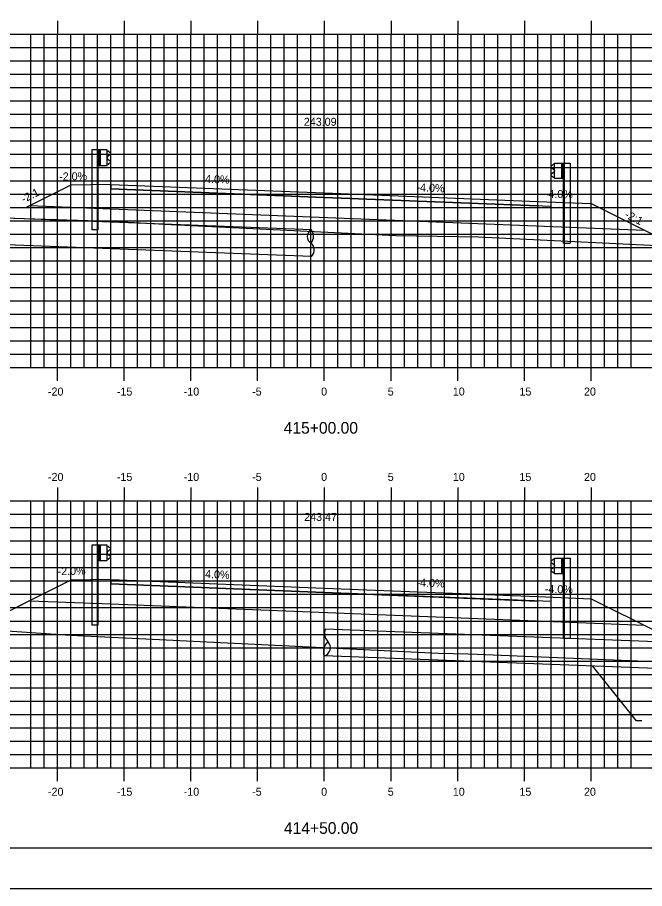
# Model space of a CAD drawing. Extents: x 1160718 to 1173142, y 616002 to 617630.
# Drawn here: x 1168387.1 to 1168434.1, y 616613.9 to 616679.2 of the extents above; entities that cross this region are included whole.
import ezdxf

# ---------------------------------------------------------------- set-up
doc = ezdxf.new("R2010")
doc.units = 0
for name, color, linetype in [('ANNOTATION', 7, 'Continuous'), ('BORDER', 7, 'Continuous'), ('D_Drainage_Text', 7, 'Continuous'), ('D_Guardrail_Beam_Lt', 7, 'Continuous'), ('D_Guardrail_Beam_Rt', 7, 'Continuous'), ('D_Roadway_Centerline', 7, 'Continuous'), ('D_Roadway_Centerline_Text', 7, 'Continuous'), ('D_Roadway_Edge_Shoulder', 7, 'Continuous'), ('D_Roadway_Edge_TW', 7, 'Continuous'), ('D_Roadway_FinishedGrade', 7, 'Continuous'), ('D_Roadway_Pavement', 7, 'Continuous'), ('D_Roadway_SlopeLines', 7, 'Continuous'), ('D_Roadway_SubGrade', 7, 'Continuous'), ('H_V ANNOTATION', 7, 'Continuous'), ('MAJOR', 7, 'Continuous'), ('MINOR', 7, 'Continuous'), ('PLOT BOUNDARY', 7, 'Continuous'), ('S_Roadway_Centerline', 7, 'Continuous'), ('SHADING', 7, 'Continuous')]:
    doc.layers.add(name, color=color, linetype=linetype)

msp = doc.modelspace()

# ---------------------------------------------------------------- linework, layer by layer
at = {"layer": 'ANNOTATION'}
for p, q in [((1168426.098, 616665.38), (1168430.095, 616665.22)), ((1168426.098, 616635.759), (1168430.095, 616635.599))]:
    msp.add_line(p, q, dxfattribs=at)
at = {"layer": 'BORDER'}
msp.add_line((1168335.098, 616616.928), (1168495.098, 616616.928), dxfattribs=at)
at = {"layer": 'D_Drainage_Text'}
for p, q in [((1168409.129, 616663.262), (1168365.134, 616664.927)), ((1168409.13, 616661.26), (1168365.058, 616662.928)), ((1168447.874, 616631.887), (1168410.161, 616633.315)), ((1168447.798, 616629.888), (1168410.085, 616631.316))]:
    msp.add_line(p, q, dxfattribs=at)
for centre, radius, start, end in [((1168409.382, 616662.753), 0.568, 116.50121, 242.36876), ((1168408.426, 616662.763), 0.861, 323.47952, 35.39045), ((1168408.685, 616661.75), 0.662, 312.12043, 49.03356), ((1168411.118, 616633.027), 1, 163.27101, 219.89218), ((1168411.117, 616631.609), 1.09, 134.61733, 195.56377), ((1168409.919, 616631.928), 0.629, 283.55191, 46.62918)]:
    msp.add_arc(centre, radius, start, end, dxfattribs=at)
at = {"layer": 'D_Guardrail_Beam_Lt'}
for p, q in [((1168392.672, 616669.243), (1168392.672, 616663.243)), ((1168393.143, 616669.243), (1168392.672, 616669.243)), ((1168393.831, 616669.243), (1168393.143, 616669.243)), ((1168393.143, 616669.243), (1168393.143, 616668.077)), ((1168393.206, 616669.243), (1168393.206, 616668.077)), ((1168393.31, 616669.243), (1168393.31, 616668.077)), ((1168393.831, 616668.077), (1168393.831, 616669.243)), ((1168393.831, 616669.16), (1168393.905, 616669.146)), ((1168393.921, 616669.139), (1168394.064, 616669.039)), ((1168393.835, 616668.695), (1168393.835, 616668.625)), ((1168394.064, 616668.896), (1168393.869, 616668.76)), ((1168393.869, 616668.561), (1168394.064, 616668.424)), ((1168393.143, 616668.077), (1168393.831, 616668.077)), ((1168393.164, 616663.243), (1168393.164, 616668.077)), ((1168393.905, 616668.175), (1168393.831, 616668.16)), ((1168394.064, 616668.281), (1168393.921, 616668.181)), ((1168393.164, 616663.243), (1168392.672, 616663.243)), ((1168392.671, 616639.622), (1168392.671, 616633.622)), ((1168393.142, 616639.622), (1168392.671, 616639.622)), ((1168393.83, 616639.622), (1168393.142, 616639.622)), ((1168393.142, 616639.622), (1168393.142, 616638.455)), ((1168393.205, 616639.622), (1168393.205, 616638.455)), ((1168393.309, 616639.622), (1168393.309, 616638.455)), ((1168393.83, 616638.455), (1168393.83, 616639.622)), ((1168393.83, 616639.539), (1168393.904, 616639.524)), ((1168393.834, 616639.074), (1168393.834, 616639.003)), ((1168394.063, 616639.274), (1168393.868, 616639.138)), ((1168393.92, 616639.517), (1168394.063, 616639.417)), ((1168393.142, 616638.455), (1168393.83, 616638.455)), ((1168393.163, 616633.622), (1168393.163, 616638.455)), ((1168393.904, 616638.553), (1168393.83, 616638.539)), ((1168393.868, 616638.939), (1168394.063, 616638.803)), ((1168394.063, 616638.66), (1168393.92, 616638.56)), ((1168393.163, 616633.622), (1168392.671, 616633.622))]:
    msp.add_line(p, q, dxfattribs=at)
for centre, major_axis, start_param, end_param in [((1168393.897, 616669.105), (0.0417, 0), 0.959931, 1.376053), ((1168393.914, 616668.695), (-0.0789, 0), 5.323254, 6.283185), ((1168393.914, 616668.625), (-0.0789, 0), 6.283185, 7.243116), ((1168394.014, 616668.967), (0.0877, 0), 5.323254, 7.243116), ((1168393.897, 616668.215), (0.0417, 0), 4.907132, 5.323254), ((1168394.014, 616668.353), (0.0877, 0), 5.323254, 7.243116), ((1168393.913, 616639.074), (-0.0789, 0), 5.323254, 6.283185), ((1168393.896, 616639.483), (0.0417, 0), 0.959931, 1.376053), ((1168394.013, 616639.346), (0.0877, 0), 5.323254, 7.243116), ((1168393.913, 616639.003), (-0.0789, 0), 6.283185, 7.243116), ((1168393.896, 616638.594), (0.0417, 0), 4.907132, 5.323254), ((1168394.013, 616638.731), (0.0877, 0), 5.323254, 7.243116)]:
    msp.add_ellipse(centre, major_axis=major_axis, ratio=0.995501, start_param=start_param, end_param=end_param, dxfattribs=at)
at = {"layer": 'D_Guardrail_Beam_Rt'}
for p, q in [((1168427.261, 616668.155), (1168427.118, 616668.055)), ((1168427.118, 616667.912), (1168427.313, 616667.776)), ((1168427.351, 616668.176), (1168427.277, 616668.162)), ((1168427.351, 616668.26), (1168428.039, 616668.26)), ((1168427.351, 616667.093), (1168427.351, 616668.26)), ((1168427.872, 616668.26), (1168427.872, 616667.093)), ((1168427.976, 616668.26), (1168427.976, 616667.093)), ((1168428.039, 616668.26), (1168428.51, 616668.26)), ((1168428.039, 616668.26), (1168428.039, 616667.093)), ((1168428.51, 616668.26), (1168428.51, 616662.26)), ((1168427.313, 616667.577), (1168427.118, 616667.441)), ((1168427.118, 616667.298), (1168427.261, 616667.198)), ((1168427.277, 616667.191), (1168427.351, 616667.176)), ((1168427.347, 616667.711), (1168427.347, 616667.641)), ((1168428.039, 616667.093), (1168427.351, 616667.093)), ((1168428.018, 616662.26), (1168428.018, 616667.093)), ((1168428.018, 616662.26), (1168428.51, 616662.26)), ((1168427.261, 616638.533), (1168427.118, 616638.433)), ((1168427.351, 616638.555), (1168427.277, 616638.54)), ((1168427.351, 616638.638), (1168428.039, 616638.638)), ((1168427.351, 616637.471), (1168427.351, 616638.638)), ((1168427.872, 616638.638), (1168427.872, 616637.471)), ((1168427.976, 616638.638), (1168427.976, 616637.471)), ((1168428.039, 616638.638), (1168428.51, 616638.638)), ((1168428.039, 616638.638), (1168428.039, 616637.471)), ((1168428.51, 616638.638), (1168428.51, 616632.638)), ((1168427.118, 616638.29), (1168427.313, 616638.154)), ((1168427.313, 616637.955), (1168427.118, 616637.819)), ((1168427.347, 616638.09), (1168427.347, 616638.02)), ((1168427.118, 616637.676), (1168427.261, 616637.576)), ((1168427.277, 616637.569), (1168427.351, 616637.555)), ((1168428.039, 616637.471), (1168427.351, 616637.471)), ((1168428.018, 616632.638), (1168428.018, 616637.471)), ((1168428.018, 616632.638), (1168428.51, 616632.638))]:
    msp.add_line(p, q, dxfattribs=at)
for centre, major_axis, start_param, end_param in [((1168427.168, 616667.983), (-0.0877, 0), 5.323254, 7.243116), ((1168427.285, 616668.121), (-0.0417, 0), 4.907132, 5.323254), ((1168427.168, 616667.369), (-0.0877, 0), 5.323254, 7.243116), ((1168427.285, 616667.232), (-0.0417, 0), 0.959931, 1.376053), ((1168427.268, 616667.711), (0.0789, 0), 0, 0.959931), ((1168427.268, 616667.641), (0.0789, 0), 5.323254, 6.283185), ((1168427.168, 616638.362), (-0.0877, 0), 5.323254, 7.243116), ((1168427.285, 616638.499), (-0.0417, 0), 4.907132, 5.323254), ((1168427.168, 616637.747), (-0.0877, 0), 5.323254, 7.243116), ((1168427.268, 616638.09), (0.0789, 0), 0, 0.959931), ((1168427.268, 616638.02), (0.0789, 0), 5.323254, 6.283185), ((1168427.285, 616637.61), (-0.0417, 0), 0.959931, 1.376053)]:
    msp.add_ellipse(centre, major_axis=major_axis, ratio=0.995501, start_param=start_param, end_param=end_param, dxfattribs=at)
at = {"layer": 'D_Roadway_Centerline_Text'}
msp.add_lwpolyline([(1168433.893, 616626.437), (1168433.497, 616626.437), (1168430.19, 616630.555)], dxfattribs=at)
at = {"layer": 'D_Roadway_Edge_Shoulder'}
for points in [[(1168394.098, 616666.66), (1168394.098, 616666.327)], [(1168394.098, 616637.039), (1168394.098, 616636.705)]]:
    msp.add_lwpolyline(points, dxfattribs=at)
at = {"layer": 'D_Roadway_Edge_TW'}
for p, q in [((1168394.098, 616666.327), (1168394.098, 616666.66)), ((1168394.098, 616666.66), (1168410.098, 616666.02)), ((1168410.098, 616665.687), (1168394.098, 616666.327)), ((1168410.098, 616666.02), (1168426.098, 616665.38)), ((1168427.098, 616665.007), (1168410.098, 616665.687)), ((1168394.098, 616636.705), (1168394.098, 616637.039)), ((1168394.098, 616637.039), (1168410.098, 616636.399)), ((1168410.098, 616636.065), (1168394.098, 616636.705)), ((1168410.098, 616636.399), (1168426.098, 616635.759)), ((1168427.098, 616635.385), (1168410.098, 616636.065))]:
    msp.add_line(p, q, dxfattribs=at)
at = {"layer": 'D_Roadway_FinishedGrade'}
msp.add_line((1168387.755, 616664.928), (1168368.779, 616664.789), dxfattribs=at)
at = {"layer": 'D_Roadway_Pavement'}
for points in [[(1168394.098, 616666.327), (1168394.098, 616666.327), (1168410.098, 616665.687), (1168426.098, 616665.047), (1168426.098, 616665.047), (1168410.098, 616665.687)], [(1168394.098, 616636.705), (1168394.098, 616636.705), (1168410.098, 616636.065), (1168426.098, 616635.425), (1168426.098, 616635.425), (1168410.098, 616636.065)]]:
    msp.add_lwpolyline(points, close=True, dxfattribs=at)
for points in [[(1168394.098, 616666.327), (1168394.098, 616666.327)], [(1168394.098, 616666.327), (1168394.098, 616666.327)], [(1168426.098, 616665.047), (1168426.098, 616665.047)], [(1168426.098, 616665.047), (1168426.098, 616665.047)], [(1168394.098, 616636.705), (1168394.098, 616636.705)], [(1168394.098, 616636.705), (1168394.098, 616636.705)], [(1168426.098, 616635.425), (1168426.098, 616635.425)], [(1168426.098, 616635.425), (1168426.098, 616635.425)]]:
    msp.add_lwpolyline(points, dxfattribs=at)
at = {"layer": 'D_Roadway_SlopeLines'}
for points in [[(1168391.098, 616666.6), (1168387.755, 616664.928)], [(1168430.095, 616665.22), (1168436.527, 616662.004)], [(1168391.098, 616636.979), (1168383.873, 616633.366)], [(1168430.095, 616635.599), (1168440.082, 616630.605)]]:
    msp.add_lwpolyline(points, dxfattribs=at)
at = {"layer": 'D_Roadway_SubGrade'}
for p, q in [((1168391.098, 616666.6), (1168387.755, 616664.928)), ((1168394.098, 616666.66), (1168391.098, 616666.6)), ((1168394.098, 616664.827), (1168394.098, 616666.66)), ((1168394.098, 616664.827), (1168394.098, 616666.327)), ((1168394.098, 616666.327), (1168410.098, 616665.687)), ((1168410.098, 616665.687), (1168426.098, 616665.047)), ((1168427.098, 616663.507), (1168427.098, 616665.34)), ((1168391.098, 616636.979), (1168387.111, 616634.985)), ((1168394.098, 616637.039), (1168391.098, 616636.979)), ((1168394.098, 616635.205), (1168394.098, 616637.039)), ((1168394.098, 616635.205), (1168394.098, 616636.705)), ((1168394.098, 616636.705), (1168410.098, 616636.065)), ((1168410.098, 616636.065), (1168426.098, 616635.425)), ((1168427.098, 616633.885), (1168427.098, 616635.719))]:
    msp.add_line(p, q, dxfattribs=at)
at = {"layer": 'MAJOR'}
for p, q in [((1168390.098, 616678.93), (1168390.098, 616677.928)), ((1168395.098, 616678.93), (1168395.098, 616677.928)), ((1168400.098, 616678.93), (1168400.098, 616677.928)), ((1168405.098, 616678.93), (1168405.098, 616677.928)), ((1168410.098, 616678.93), (1168410.098, 616677.928)), ((1168415.098, 616678.93), (1168415.098, 616677.928)), ((1168420.098, 616678.93), (1168420.098, 616677.928)), ((1168425.098, 616678.93), (1168425.098, 616677.928)), ((1168430.098, 616678.93), (1168430.098, 616677.928)), ((1168340.098, 616677.928), (1168480.098, 616677.928)), ((1168340.098, 616677.928), (1168480.098, 616677.928)), ((1168390.098, 616652.928), (1168390.098, 616677.928)), ((1168395.098, 616652.928), (1168395.098, 616677.928)), ((1168400.098, 616652.928), (1168400.098, 616677.928)), ((1168405.098, 616652.928), (1168405.098, 616677.928)), ((1168410.098, 616652.928), (1168410.098, 616677.928)), ((1168415.098, 616652.928), (1168415.098, 616677.928)), ((1168420.098, 616652.928), (1168420.098, 616677.928)), ((1168425.098, 616652.928), (1168425.098, 616677.928)), ((1168430.098, 616652.928), (1168430.098, 616677.928)), ((1168340.098, 616672.928), (1168480.098, 616672.928)), ((1168340.098, 616667.928), (1168480.098, 616667.928)), ((1168340.098, 616662.928), (1168480.098, 616662.928)), ((1168340.098, 616657.928), (1168480.098, 616657.928)), ((1168340.098, 616652.928), (1168480.098, 616652.928)), ((1168340.098, 616652.928), (1168480.098, 616652.928)), ((1168390.098, 616651.926), (1168390.098, 616652.928)), ((1168395.098, 616651.926), (1168395.098, 616652.928)), ((1168400.098, 616651.926), (1168400.098, 616652.928)), ((1168405.098, 616651.926), (1168405.098, 616652.928)), ((1168410.098, 616651.926), (1168410.098, 616652.928)), ((1168415.098, 616651.926), (1168415.098, 616652.928)), ((1168420.098, 616651.926), (1168420.098, 616652.928)), ((1168425.098, 616651.926), (1168425.098, 616652.928)), ((1168430.098, 616651.926), (1168430.098, 616652.928)), ((1168390.098, 616643.93), (1168390.098, 616642.928)), ((1168395.098, 616643.93), (1168395.098, 616642.928)), ((1168400.098, 616643.93), (1168400.098, 616642.928)), ((1168405.098, 616643.93), (1168405.098, 616642.928)), ((1168410.098, 616643.93), (1168410.098, 616642.928)), ((1168415.098, 616643.93), (1168415.098, 616642.928)), ((1168420.098, 616643.93), (1168420.098, 616642.928)), ((1168425.098, 616643.93), (1168425.098, 616642.928)), ((1168430.098, 616643.93), (1168430.098, 616642.928)), ((1168340.098, 616642.928), (1168480.098, 616642.928)), ((1168340.098, 616642.928), (1168480.098, 616642.928)), ((1168390.098, 616622.928), (1168390.098, 616642.928)), ((1168395.098, 616622.928), (1168395.098, 616642.928)), ((1168400.098, 616622.928), (1168400.098, 616642.928)), ((1168405.098, 616622.928), (1168405.098, 616642.928)), ((1168410.098, 616622.928), (1168410.098, 616642.928)), ((1168415.098, 616622.928), (1168415.098, 616642.928)), ((1168420.098, 616622.928), (1168420.098, 616642.928)), ((1168425.098, 616622.928), (1168425.098, 616642.928)), ((1168430.098, 616622.928), (1168430.098, 616642.928)), ((1168340.098, 616637.928), (1168480.098, 616637.928)), ((1168340.098, 616632.928), (1168480.098, 616632.928)), ((1168340.098, 616627.928), (1168480.098, 616627.928)), ((1168340.098, 616622.928), (1168480.098, 616622.928)), ((1168340.098, 616622.928), (1168480.098, 616622.928)), ((1168390.098, 616621.926), (1168390.098, 616622.928)), ((1168395.098, 616621.926), (1168395.098, 616622.928)), ((1168400.098, 616621.926), (1168400.098, 616622.928)), ((1168405.098, 616621.926), (1168405.098, 616622.928)), ((1168410.098, 616621.926), (1168410.098, 616622.928)), ((1168415.098, 616621.926), (1168415.098, 616622.928)), ((1168420.098, 616621.926), (1168420.098, 616622.928)), ((1168425.098, 616621.926), (1168425.098, 616622.928)), ((1168430.098, 616621.926), (1168430.098, 616622.928))]:
    msp.add_line(p, q, dxfattribs=at)
at = {"layer": 'MINOR'}
for p, q in [((1168388.098, 616652.928), (1168388.098, 616677.928)), ((1168389.098, 616652.928), (1168389.098, 616677.928)), ((1168391.098, 616652.928), (1168391.098, 616677.928)), ((1168392.098, 616652.928), (1168392.098, 616677.928)), ((1168393.098, 616652.928), (1168393.098, 616677.928)), ((1168394.098, 616652.928), (1168394.098, 616677.928)), ((1168396.098, 616652.928), (1168396.098, 616677.928)), ((1168397.098, 616652.928), (1168397.098, 616677.928)), ((1168398.098, 616652.928), (1168398.098, 616677.928)), ((1168399.098, 616652.928), (1168399.098, 616677.928)), ((1168401.098, 616652.928), (1168401.098, 616677.928)), ((1168402.098, 616652.928), (1168402.098, 616677.928)), ((1168403.098, 616652.928), (1168403.098, 616677.928)), ((1168404.098, 616652.928), (1168404.098, 616677.928)), ((1168406.098, 616652.928), (1168406.098, 616677.928)), ((1168407.098, 616652.928), (1168407.098, 616677.928)), ((1168408.098, 616652.928), (1168408.098, 616677.928)), ((1168409.098, 616652.928), (1168409.098, 616677.928)), ((1168411.098, 616652.928), (1168411.098, 616677.928)), ((1168412.098, 616652.928), (1168412.098, 616677.928)), ((1168413.098, 616652.928), (1168413.098, 616677.928)), ((1168414.098, 616652.928), (1168414.098, 616677.928)), ((1168416.098, 616652.928), (1168416.098, 616677.928)), ((1168417.098, 616652.928), (1168417.098, 616677.928)), ((1168418.098, 616652.928), (1168418.098, 616677.928)), ((1168419.098, 616652.928), (1168419.098, 616677.928)), ((1168421.098, 616652.928), (1168421.098, 616677.928)), ((1168422.098, 616652.928), (1168422.098, 616677.928)), ((1168423.098, 616652.928), (1168423.098, 616677.928)), ((1168424.098, 616652.928), (1168424.098, 616677.928)), ((1168426.098, 616652.928), (1168426.098, 616677.928)), ((1168427.098, 616652.928), (1168427.098, 616677.928)), ((1168428.098, 616652.928), (1168428.098, 616677.928)), ((1168429.098, 616652.928), (1168429.098, 616677.928)), ((1168431.098, 616652.928), (1168431.098, 616677.928)), ((1168432.098, 616652.928), (1168432.098, 616677.928)), ((1168433.098, 616652.928), (1168433.098, 616677.928)), ((1168340.098, 616676.928), (1168480.098, 616676.928)), ((1168340.098, 616675.928), (1168480.098, 616675.928)), ((1168340.098, 616674.928), (1168480.098, 616674.928)), ((1168340.098, 616673.928), (1168480.098, 616673.928)), ((1168340.098, 616671.928), (1168480.098, 616671.928)), ((1168340.098, 616670.928), (1168480.098, 616670.928)), ((1168340.098, 616669.928), (1168480.098, 616669.928)), ((1168340.098, 616668.928), (1168480.098, 616668.928)), ((1168340.098, 616666.928), (1168480.098, 616666.928)), ((1168340.098, 616665.928), (1168480.098, 616665.928)), ((1168340.098, 616664.928), (1168480.098, 616664.928)), ((1168340.098, 616663.928), (1168480.098, 616663.928)), ((1168340.098, 616661.928), (1168480.098, 616661.928)), ((1168340.098, 616660.928), (1168480.098, 616660.928)), ((1168340.098, 616659.928), (1168480.098, 616659.928)), ((1168340.098, 616658.928), (1168480.098, 616658.928)), ((1168340.098, 616656.928), (1168480.098, 616656.928)), ((1168340.098, 616655.928), (1168480.098, 616655.928)), ((1168340.098, 616654.928), (1168480.098, 616654.928)), ((1168340.098, 616653.928), (1168480.098, 616653.928)), ((1168388.098, 616622.928), (1168388.098, 616642.928)), ((1168389.098, 616622.928), (1168389.098, 616642.928)), ((1168391.098, 616622.928), (1168391.098, 616642.928)), ((1168392.098, 616622.928), (1168392.098, 616642.928)), ((1168393.098, 616622.928), (1168393.098, 616642.928)), ((1168394.098, 616622.928), (1168394.098, 616642.928)), ((1168396.098, 616622.928), (1168396.098, 616642.928)), ((1168397.098, 616622.928), (1168397.098, 616642.928)), ((1168398.098, 616622.928), (1168398.098, 616642.928)), ((1168399.098, 616622.928), (1168399.098, 616642.928)), ((1168401.098, 616622.928), (1168401.098, 616642.928)), ((1168402.098, 616622.928), (1168402.098, 616642.928)), ((1168403.098, 616622.928), (1168403.098, 616642.928)), ((1168404.098, 616622.928), (1168404.098, 616642.928)), ((1168406.098, 616622.928), (1168406.098, 616642.928)), ((1168407.098, 616622.928), (1168407.098, 616642.928)), ((1168408.098, 616622.928), (1168408.098, 616642.928)), ((1168409.098, 616622.928), (1168409.098, 616642.928)), ((1168411.098, 616622.928), (1168411.098, 616642.928)), ((1168412.098, 616622.928), (1168412.098, 616642.928)), ((1168413.098, 616622.928), (1168413.098, 616642.928)), ((1168414.098, 616622.928), (1168414.098, 616642.928)), ((1168416.098, 616622.928), (1168416.098, 616642.928)), ((1168417.098, 616622.928), (1168417.098, 616642.928)), ((1168418.098, 616622.928), (1168418.098, 616642.928)), ((1168419.098, 616622.928), (1168419.098, 616642.928)), ((1168421.098, 616622.928), (1168421.098, 616642.928)), ((1168422.098, 616622.928), (1168422.098, 616642.928)), ((1168423.098, 616622.928), (1168423.098, 616642.928)), ((1168424.098, 616622.928), (1168424.098, 616642.928)), ((1168426.098, 616622.928), (1168426.098, 616642.928)), ((1168427.098, 616622.928), (1168427.098, 616642.928)), ((1168428.098, 616622.928), (1168428.098, 616642.928)), ((1168429.098, 616622.928), (1168429.098, 616642.928)), ((1168431.098, 616622.928), (1168431.098, 616642.928)), ((1168432.098, 616622.928), (1168432.098, 616642.928)), ((1168433.098, 616622.928), (1168433.098, 616642.928)), ((1168340.098, 616641.928), (1168480.098, 616641.928)), ((1168340.098, 616640.928), (1168480.098, 616640.928)), ((1168340.098, 616639.928), (1168480.098, 616639.928)), ((1168340.098, 616638.928), (1168480.098, 616638.928)), ((1168340.098, 616636.928), (1168480.098, 616636.928)), ((1168340.098, 616635.928), (1168480.098, 616635.928)), ((1168340.098, 616634.928), (1168480.098, 616634.928)), ((1168340.098, 616633.928), (1168480.098, 616633.928)), ((1168340.098, 616631.928), (1168480.098, 616631.928)), ((1168340.098, 616630.928), (1168480.098, 616630.928)), ((1168340.098, 616629.928), (1168480.098, 616629.928)), ((1168340.098, 616628.928), (1168480.098, 616628.928)), ((1168340.098, 616626.928), (1168480.098, 616626.928)), ((1168340.098, 616625.928), (1168480.098, 616625.928)), ((1168340.098, 616624.928), (1168480.098, 616624.928)), ((1168340.098, 616623.928), (1168480.098, 616623.928))]:
    msp.add_line(p, q, dxfattribs=at)
at = {"layer": 'PLOT BOUNDARY'}
msp.add_lwpolyline([(1168327.005, 616613.869), (1168497.005, 616613.869), (1168497.005, 616723.869), (1168327.005, 616723.869)], close=True, dxfattribs=at)
at = {"layer": 'S_Roadway_Centerline'}
for points in [[(1168340.098, 616668.5), (1168350.181, 616665.674), (1168356.622, 616665.086), (1168360.054, 616664.702), (1168374.336, 616664.61), (1168382.022, 616664.28), (1168394.001, 616663.898), (1168398.62, 616663.661), (1168415.446, 616662.834), (1168421.656, 616662.727), (1168444.835, 616661.601), (1168447.959, 616661.469), (1168449.168, 616661.376), (1168458.796, 616660.448), (1168477.666, 616667.244), (1168479.919, 616667.856), (1168480.092, 616667.955), (1168480.098, 616667.958)], [(1168340.098, 616636.89), (1168343.991, 616636.447), (1168350.292, 616635.73), (1168364.088, 616634.79), (1168377.528, 616633.797), (1168391.092, 616632.876), (1168395.701, 616632.635), (1168418.663, 616631.509), (1168420.853, 616631.472), (1168421.56, 616631.438), (1168444.373, 616630.484), (1168453.119, 616629.816), (1168454.384, 616629.694), (1168456.886, 616630.595), (1168480.098, 616636.905)]]:
    msp.add_lwpolyline(points, dxfattribs=at)
at = {"layer": 'SHADING'}
for points in [[(1168388.036, 616665.069), (1168394.098, 616664.827), (1168434.084, 616663.228)], [(1168388.036, 616635.448), (1168394.098, 616635.205), (1168434.084, 616633.606)]]:
    msp.add_lwpolyline(points, dxfattribs=at)

# ---------------------------------------------------------------- texts
at = {"layer": 'ANNOTATION'}
for s, rotation, p in [('-2.0%', 1.14576, (1168390.237, 616666.942)), ('4.0%', 357.70939, (1168401.154, 616666.779)), ('-4.0%', 357.70939, (1168416.994, 616666.145)), ('-2:1', 26.56505, (1168387.572, 616665.25)), ('-4.0%', 358.85424, (1168426.613, 616665.656)), ('-2:1', 333.43495, (1168432.547, 616664.206)), ('-2.0%', 1.14576, (1168390.12, 616637.36)), ('4.0%', 357.70939, (1168401.154, 616637.157)), ('-4.0%', 357.70939, (1168416.994, 616636.524)), ('-4.0%', 358.85424, (1168426.613, 616636.035))]:
    msp.add_text(s, height=0.6, rotation=rotation, dxfattribs=at).set_placement(p)
at = {"layer": 'D_Roadway_Centerline'}
for s, p in [('C', (1168410.093, 616666.02)), ('L', (1168410.098, 616666.013)), ('C', (1168410.093, 616636.399)), ('L', (1168410.098, 616636.391))]:
    msp.add_text(s, height=0.0146, dxfattribs=at).set_placement(p)
at = {"layer": 'D_Roadway_Centerline_Text'}
for s, p in [('243.09', (1168408.562, 616671.052)), ('243.47', (1168408.589, 616641.431))]:
    msp.add_text(s, height=0.6, dxfattribs=at).set_placement(p)
at = {"layer": 'H_V ANNOTATION'}
for s, height, p in [('-20', 0.6, (1168389.392, 616650.828)), ('-15', 0.6, (1168394.555, 616650.828)), ('-10', 0.6, (1168399.563, 616650.828)), ('-5', 0.6, (1168404.689, 616650.828)), ('0', 0.6, (1168409.857, 616650.828)), ('5', 0.6, (1168414.849, 616650.828)), ('10', 0.6, (1168419.724, 616650.828)), ('15', 0.6, (1168424.715, 616650.828)), ('20', 0.6, (1168429.552, 616650.828)), ('415+00.00', 0.875, (1168407.055, 616647.971)), ('-20', 0.6, (1168389.392, 616644.428)), ('-15', 0.6, (1168394.555, 616644.428)), ('-10', 0.6, (1168399.563, 616644.428)), ('-5', 0.6, (1168404.689, 616644.428)), ('0', 0.6, (1168409.857, 616644.428)), ('5', 0.6, (1168414.849, 616644.428)), ('10', 0.6, (1168419.724, 616644.428)), ('15', 0.6, (1168424.715, 616644.428)), ('20', 0.6, (1168429.552, 616644.428)), ('-20', 0.6, (1168389.392, 616620.828)), ('-15', 0.6, (1168394.555, 616620.828)), ('-10', 0.6, (1168399.563, 616620.828)), ('-5', 0.6, (1168404.689, 616620.828)), ('0', 0.6, (1168409.857, 616620.828)), ('5', 0.6, (1168414.849, 616620.828)), ('10', 0.6, (1168419.724, 616620.828)), ('15', 0.6, (1168424.715, 616620.828)), ('20', 0.6, (1168429.552, 616620.828)), ('414+50.00', 0.875, (1168407.071, 616617.971))]:
    msp.add_text(s, height=height, dxfattribs=at).set_placement(p)

doc.saveas('drawing.dxf')
